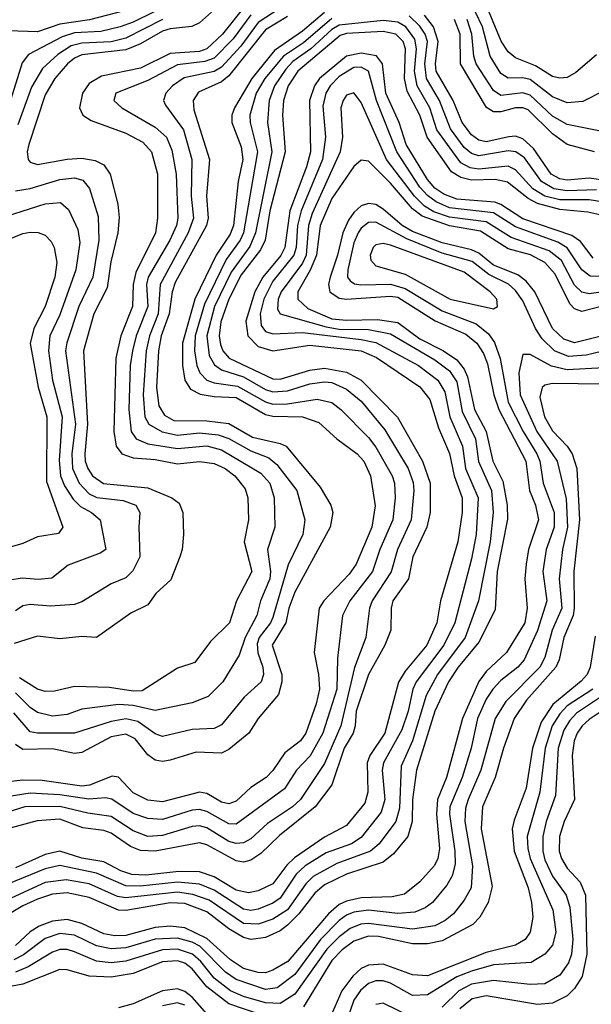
# Model space of a CAD drawing. Header units: inches. Extents: x 990535 to 1117859, y 769386 to 892122.
# Tile 771 of 1056: x 1074241 to 1075796, y 850253 to 852930. Entities that reach past the tile are written whole.
import ezdxf

# ---------------------------------------------------------------- set-up
doc = ezdxf.new("R2010")
doc.units = ezdxf.units.IN
doc.header["$MEASUREMENT"] = 0
doc.layers.add('B0875', color=7, linetype='Continuous')

msp = doc.modelspace()

# ---------------------------------------------------------------- linework, layer by layer
at = {"layer": 'B0875', "color": 5}
for points, elevation in [([(1074662.2, 852977.8), (1074550, 852922.7), (1074514.5, 852910), (1074462.2, 852897.8), (1074390, 852893.4), (1074356.6, 852883.4), (1074265.3, 852834.7), (1074247.7, 852812.3), (1074203.4, 852670)], 3240), ([(1074550, 852959.7), (1074431.2, 852928.8), (1074350, 852917.7), (1074290, 852896.5), (1074210, 852899.7)], 3220), ([(1075070.6, 852949.4), (1075010, 852898), (1074934.6, 852845.4), (1074872.2, 852770), (1074825.4, 852690), (1074818.3, 852670), (1074817.9, 852650), (1074843.6, 852583.6), (1074848.2, 852550), (1074835.8, 852490), (1074822.5, 852370), (1074813.4, 852346.6), (1074775.2, 852290), (1074717.8, 852170), (1074683.9, 852050), (1074684.1, 851990), (1074690.3, 851950), (1074705.4, 851925.4), (1074731.7, 851911.7), (1074770, 851905), (1074830, 851903), (1074910, 851856.9), (1074930, 851852.3), (1075010.3, 851850), (1075054.5, 851834.5), (1075104.2, 851790), (1075158.8, 851750), (1075176.8, 851730), (1075195.5, 851690), (1075208.1, 851608.1), (1075198.8, 851550), (1075156.5, 851450), (1075137.4, 851422.6), (1075068.6, 851350), (1075056.1, 851330), (1075042.2, 851210), (1075054.3, 851150), (1075056.7, 851110), (1075047.7, 851070), (1075019.8, 850990), (1075004.8, 850970), (1074962.7, 850937.3), (1074930, 850888.5), (1074911.9, 850870), (1074870, 850842.5), (1074830, 850805.6), (1074810, 850798.1), (1074790, 850803.3), (1074750, 850826), (1074730, 850830.5), (1074630, 850803.7), (1074590, 850808.7), (1074550, 850828.3), (1074510, 850871.1), (1074493.1, 850873.1), (1074430.7, 850849.3), (1074410, 850846.7), (1074302, 850862), (1074250, 850862.9), (1074210, 850857.8)], 3420), ([(1074950, 852960.9), (1074890, 852922.1), (1074842.5, 852857.5), (1074790, 852800.2), (1074770, 852789.1), (1074688.8, 852771.2), (1074657.2, 852750), (1074639, 852730), (1074632.5, 852710), (1074637.4, 852697.4), (1074686.9, 852630), (1074709.3, 852550), (1074707.8, 852450), (1074713.9, 852390), (1074699.8, 852350), (1074623.7, 852210), (1074618, 852130), (1074593.8, 852070), (1074585.4, 852030), (1074576.7, 851910), (1074581.9, 851850), (1074592.2, 851830), (1074629, 851809), (1074670, 851800.4), (1074730, 851807), (1074781.3, 851801.3), (1074810, 851791.5), (1074870, 851757.6), (1074918.9, 851738.9), (1074940.6, 851720.6), (1074995.4, 851650), (1075016.4, 851570), (1075011, 851530), (1074971.8, 851448.2), (1074930, 851304.6), (1074923.8, 851290), (1074892.1, 851250), (1074887.2, 851232.8), (1074889, 851209), (1074902.4, 851170), (1074904.3, 851150), (1074897.8, 851130), (1074851.8, 851088.2), (1074790, 851013), (1074770, 851003.1), (1074710, 851000.1), (1074630, 850981.6), (1074610, 850988.4), (1074562.1, 851022.1), (1074530, 851029.4), (1074490, 851021.8), (1074390, 850990.2), (1074290, 850990.7), (1074270, 850994.3), (1074225.5, 851045.5)], 3360), ([(1074763.2, 852950), (1074730, 852921), (1074709, 852911), (1074650, 852904.9), (1074630, 852898.5), (1074570, 852864.3), (1074530, 852848), (1074410, 852833.6), (1074390, 852825.1), (1074370.9, 852810), (1074336.5, 852770), (1074310, 852725.3), (1074266.2, 852590), (1074261.8, 852570), (1074263.8, 852550), (1074270, 852542.6), (1074290, 852535.9), (1074370, 852550.8), (1074410, 852553.2), (1074446.7, 852546.7), (1074470, 852534.9), (1074487.3, 852510), (1074507.8, 852427.8), (1074511.8, 852391.8), (1074508.3, 852350), (1074488.8, 852271.1), (1074479.2, 852200.8), (1074443.1, 852130), (1074414.6, 852030), (1074426, 851830), (1074418, 851750), (1074419.7, 851730), (1074426.1, 851710), (1074439.2, 851690), (1074469.4, 851669.4), (1074590, 851656.8), (1074655.2, 851630), (1074675.3, 851615.3), (1074685.2, 851590), (1074687, 851530), (1074683.4, 851490), (1074677, 851470), (1074652.4, 851407.6), (1074611.8, 851370), (1074590, 851339.3), (1074543.7, 851316.3), (1074450, 851250.5), (1074410, 851253.1), (1074350, 851246.8), (1074290, 851253.7), (1074225.7, 851234.3)], 3280), ([(1074853.4, 852966.6), (1074792.9, 852890), (1074750, 852850.6), (1074730, 852843.4), (1074650, 852837.6), (1074570, 852797.8), (1074463.8, 852776.2), (1074430, 852756.2), (1074411.6, 852730), (1074404.2, 852690), (1074413, 852670), (1074435.3, 852655.3), (1074530, 852620.7), (1074576.4, 852596.4), (1074599.9, 852570), (1074616, 852510), (1074615.9, 852390), (1074610.8, 852350), (1074557.3, 852242.7), (1074550.2, 852210), (1074547.9, 852150), (1074516.1, 852070), (1074502.5, 852010), (1074497.3, 851810), (1074503.9, 851770), (1074518.9, 851750), (1074550, 851738.5), (1074610, 851734.2), (1074670, 851722.1), (1074730, 851729.1), (1074770, 851723.4), (1074800.1, 851710), (1074826.3, 851690), (1074854.7, 851654.7), (1074861.5, 851630), (1074863.2, 851570), (1074852, 851510), (1074872.5, 851430), (1074830.9, 851350), (1074811.4, 851290), (1074760.2, 851239.8), (1074717.6, 851182.4), (1074670, 851167), (1074574.1, 851105.9), (1074550, 851105), (1074485.4, 851114.6), (1074390, 851117.3), (1074335.4, 851104.6), (1074310, 851103.6), (1074290, 851110.3), (1074241, 851141)], 3320), ([(1075830, 852735.9), (1075773, 852707), (1075730, 852703.5), (1075690, 852720.1), (1075630, 852766.7), (1075610, 852771.2), (1075570, 852770.8), (1075550, 852783.7), (1075520.7, 852830), (1075500.1, 852910), (1075480.8, 852950)], 3340), ([(1075810, 852833.9), (1075753.9, 852786.1), (1075730, 852772.7), (1075710, 852771), (1075690, 852775.3), (1075644.2, 852804.2), (1075590, 852826), (1075570, 852842), (1075550.8, 852870.9), (1075518.4, 852950)], 3320), ([(1075830, 852433.5), (1075790, 852439.7), (1075710, 852439.6), (1075670, 852449.8), (1075637.2, 852470), (1075590, 852521.5), (1075570, 852531.3), (1075490, 852523.6), (1075466.8, 852526.8), (1075440.8, 852540.8), (1075375.5, 852630), (1075356.3, 852690), (1075322.6, 852750), (1075314.6, 852790), (1075320.9, 852850), (1075316.3, 852876.3), (1075291.5, 852910), (1075270, 852922.8), (1075230, 852927.7), (1075110, 852915), (1075090, 852903.3), (1075032.9, 852850), (1074984.4, 852815.6), (1074964.8, 852795.2), (1074934.2, 852750), (1074919.6, 852710), (1074915.1, 852650), (1074926.8, 852570), (1074882.4, 852350), (1074866.8, 852313.2), (1074816.5, 852243.5), (1074770.9, 852150), (1074750.2, 852070), (1074756.8, 852016.8), (1074771.1, 851991.1), (1074790, 851977.8), (1074850, 851958.5), (1074910, 851924.9), (1074930, 851918.5), (1074970, 851920.8), (1075030, 851939.5), (1075070, 851945.5), (1075090, 851943.5), (1075130, 851925.5), (1075170, 851892.7), (1075234.8, 851814.8), (1075298, 851710), (1075311.6, 851671.6), (1075313.5, 851650), (1075306.3, 851570), (1075268.6, 851490), (1075251.3, 851428.7), (1075199.6, 851350), (1075192.9, 851330), (1075182.9, 851250), (1075151.5, 851168.5), (1075114.3, 851010), (1075070, 850908), (1075004.7, 850810), (1074983.2, 850790), (1074914.8, 850745.2), (1074870, 850703), (1074850, 850692), (1074830, 850690.2), (1074810, 850695.7), (1074750, 850733.3), (1074730, 850738.7), (1074710, 850737.1), (1074630, 850711.9), (1074590, 850709.3), (1074550, 850724.9), (1074490, 850764.1), (1074426.7, 850773.3), (1074350, 850791.2), (1074254.9, 850790), (1074170, 850763.7)], 3460), ([(1075090, 852933.1), (1075013, 852867), (1074959.1, 852830), (1074908.1, 852770), (1074884.8, 852730), (1074867.4, 852670), (1074868, 852650), (1074888.1, 852570), (1074850, 852350), (1074840.6, 852330), (1074802.6, 852277.4), (1074743.9, 852156.1), (1074718.4, 852070), (1074716.6, 852030), (1074723.1, 851990), (1074731.2, 851970), (1074750.1, 851950), (1074770, 851942.2), (1074833.7, 851933.7), (1074910, 851891), (1074930, 851884.9), (1074970, 851885.4), (1075050, 851898.3), (1075090, 851889), (1075114.8, 851870), (1075190, 851793.8), (1075210, 851767.3), (1075254.3, 851690), (1075260.5, 851670), (1075262.4, 851630), (1075255.9, 851570), (1075220.3, 851490), (1075200.7, 851430), (1075139.6, 851350), (1075118.8, 851310), (1075105.5, 851194.5), (1075104.1, 851110), (1075065.7, 850990), (1075031.3, 850928.7), (1074994.4, 850890), (1074961.1, 850838.9), (1074830, 850743.2), (1074810, 850744), (1074750, 850777.8), (1074730, 850782.6), (1074710, 850781.3), (1074630, 850755.9), (1074590, 850758.2), (1074550, 850772.4), (1074491.4, 850811.4), (1074474.7, 850814.7), (1074429.3, 850810.7), (1074350, 850822.8), (1074270, 850827.3), (1074190, 850814.9)], 3440), ([(1074870, 852942.4), (1074822.2, 852877.8), (1074770, 852825.1), (1074744.5, 852815.5), (1074670, 852806.6), (1074590, 852764), (1074502.4, 852730), (1074497.1, 852710), (1074519, 852690), (1074610, 852637.6), (1074640.2, 852610), (1074655.1, 852575.1), (1074666.7, 852510), (1074670.9, 852390), (1074667.4, 852370), (1074649.8, 852330), (1074591, 852230), (1074586.2, 852210), (1074589.4, 852150), (1074557.7, 852070), (1074547.8, 852030), (1074542.1, 851990), (1074537.6, 851870), (1074544.1, 851810), (1074557.6, 851790), (1074590, 851776.8), (1074670, 851763.9), (1074750, 851771.5), (1074790, 851760.4), (1074897.3, 851697.3), (1074921.3, 851670), (1074933.5, 851630), (1074934.7, 851550), (1074915.3, 851490), (1074923.2, 851430), (1074921.2, 851410), (1074895.9, 851350), (1074886.4, 851310), (1074854.4, 851250), (1074837.7, 851202.3), (1074793.8, 851130), (1074753.7, 851090), (1074710, 851072.6), (1074610, 851052.1), (1074550, 851065.8), (1074510, 851068.5), (1074410, 851055.8), (1074370, 851040.7), (1074330, 851036.9), (1074290, 851046.5), (1074270, 851059.9), (1074230, 851099.7)], 3340), ([(1074970, 852938.6), (1074910, 852902.2), (1074810, 852776.6), (1074790, 852760.4), (1074727.4, 852732.6), (1074713.3, 852710), (1074715, 852685), (1074757.1, 852550), (1074749, 852450), (1074754.2, 852390), (1074749.2, 852370), (1074664.3, 852215.7), (1074655.6, 852190), (1074648, 852130), (1074625.6, 852070), (1074618.7, 852030), (1074613.2, 851930), (1074619.9, 851879.9), (1074634.7, 851854.7), (1074660.6, 851840.6), (1074750, 851839), (1074810, 851832), (1074874.6, 851794.6), (1074950, 851777.5), (1074966.4, 851770), (1075058.6, 851658.6), (1075087.8, 851610), (1075093, 851590), (1075085.9, 851550), (1074990, 851373.4), (1074973.6, 851330), (1074965.4, 851290), (1074927.8, 851230), (1074953.9, 851150), (1074954.3, 851130), (1074944.9, 851095.1), (1074889.4, 851030.6), (1074864.7, 850990), (1074810, 850945.8), (1074790, 850936.3), (1074721.1, 850938.9), (1074650, 850916.7), (1074630, 850913.4), (1074610, 850917), (1074590, 850931.4), (1074555.3, 850975.3), (1074530, 850987.8), (1074490, 850980), (1074410, 850937.8), (1074390, 850935.2), (1074330, 850947.7), (1074250, 850945.7), (1074230, 850959.3)], 3380), ([(1074630, 852929.7), (1074530, 852879), (1074490, 852869.3), (1074410, 852866), (1074381.5, 852858.5), (1074344.8, 852835.2), (1074303.1, 852796.9), (1074273.4, 852746.6), (1074236.2, 852643.8)], 3260), ([(1075810, 852467.5), (1075730, 852464), (1075694.1, 852470), (1075660.9, 852490), (1075614.1, 852554.1), (1075590.7, 852570.7), (1075570, 852573.1), (1075490, 852559.9), (1075470, 852565.8), (1075450, 852582.1), (1075412.8, 852632.8), (1075382.7, 852710), (1075348, 852770), (1075343.2, 852810), (1075350, 852870), (1075344.1, 852890), (1075330, 852912.3), (1075300.1, 852940.1)], 3440), ([(1075890, 852484.6), (1075790, 852499.1), (1075730, 852493.1), (1075710, 852497), (1075687.2, 852510), (1075639.1, 852579.1), (1075610, 852606.2), (1075590, 852613.2), (1075571.6, 852611.6), (1075510, 852597.7), (1075490, 852602.1), (1075470, 852616.7), (1075444.8, 852650), (1075420.2, 852710), (1075374.1, 852790), (1075371.9, 852810), (1075379.6, 852870), (1075366.9, 852910), (1075341.8, 852941.8)], 3420), ([(1075804.6, 852570), (1075730, 852590.7), (1075690, 852619.1), (1075624.2, 852684.2), (1075610, 852690.4), (1075590, 852690), (1075550, 852679), (1075530, 852679), (1075510.8, 852690.8), (1075439.9, 852810), (1075438.9, 852890), (1075423.8, 852930)], 3380), ([(1075830, 852625), (1075730, 852644.6), (1075690, 852667.3), (1075630, 852724.6), (1075610, 852730.6), (1075550, 852723.5), (1075530, 852737.3), (1075482.8, 852810), (1075476.3, 852830), (1075471, 852890), (1075457.9, 852930)], 3360), ([(1075819.2, 852399.2), (1075786.8, 852406.8), (1075710, 852413.9), (1075649.8, 852429.8), (1075623.9, 852443.9), (1075568.2, 852488.2), (1075534.9, 852494.9), (1075470, 852493.5), (1075441, 852501), (1075415.9, 852515.9), (1075349.3, 852610), (1075330, 852670), (1075295.5, 852735.5), (1075287.5, 852770), (1075290.4, 852850.4), (1075284.3, 852870), (1075264.3, 852890), (1075230, 852897.9), (1075130, 852892.3), (1075113.2, 852886.8), (1074997.5, 852790), (1074971.8, 852750), (1074958.8, 852710), (1074956.3, 852670), (1074963.3, 852570), (1074921.4, 852410), (1074908.9, 852330), (1074896, 852304), (1074843.5, 852236.5), (1074809.9, 852170), (1074788.3, 852108.3), (1074783.9, 852070), (1074787.1, 852047.1), (1074793.6, 852030), (1074811.1, 852010), (1074930, 851953.3), (1074950, 851952.7), (1075030, 851976.6), (1075070, 851982.2), (1075130, 851971.9), (1075170, 851950), (1075269.2, 851849.1), (1075337.1, 851730), (1075357.6, 851670), (1075358, 851590), (1075348.8, 851550), (1075310.5, 851470), (1075298.4, 851410), (1075256.4, 851350), (1075251.4, 851330), (1075251, 851270), (1075234.2, 851230), (1075190.3, 851150), (1075156, 851050), (1075153.7, 851010), (1075147.9, 850990), (1075123.7, 850950), (1075090.3, 850850), (1075044.7, 850790), (1074947.4, 850712.6), (1074896.7, 850663.3), (1074870, 850645.6), (1074850, 850640.2), (1074830, 850643.5), (1074750, 850687), (1074730, 850692.8), (1074610, 850669.3), (1074570, 850671.2), (1074542.8, 850682.8), (1074490, 850718.6), (1074470, 850725.7), (1074413, 850733), (1074350, 850756.3), (1074288.3, 850751.7), (1074150, 850714.7)], 3480), ([(1075801.3, 852281.3), (1075766.6, 852326.6), (1075743.4, 852343.4), (1075610, 852388.6), (1075550, 852427.7), (1075533.6, 852433.6), (1075430, 852441.8), (1075395, 852455), (1075370, 852472), (1075350, 852494.9), (1075292.4, 852590), (1075272.9, 852650), (1075236.7, 852730), (1075228.3, 852810), (1075211.6, 852831.6), (1075170, 852838.6), (1075130, 852830.1), (1075056.6, 852770), (1075043.1, 852750), (1075029, 852710), (1075031.9, 852570), (1075021.4, 852530), (1074976.2, 852410), (1074962.2, 852310), (1074951.4, 852288.6), (1074902.1, 852230), (1074880.5, 852190), (1074856.5, 852110), (1074861.6, 852070), (1074890, 852041.7), (1074930, 852029.6), (1075030, 852045.2), (1075169.9, 852029.9), (1075211.5, 852011.5), (1075330, 851932), (1075357, 851897), (1075380.5, 851820.5), (1075410.2, 851750.2), (1075423.2, 851690), (1075444.6, 851630), (1075444.9, 851590), (1075432.8, 851510), (1075385.8, 851350), (1075376.1, 851290), (1075348.7, 851230), (1075290, 851159.3), (1075271.1, 851128.9), (1075233.9, 850990), (1075194, 850930), (1075186.5, 850910), (1075188.1, 850830), (1075180.1, 850799.9), (1075130, 850739.8), (1075070, 850708.1), (1074988.5, 850651.5), (1074967.9, 850632.1), (1074930, 850581.1), (1074890, 850561.5), (1074863.2, 850556.8), (1074830, 850563.8), (1074770, 850600.1), (1074730, 850613.6), (1074674.4, 850614.4), (1074584.2, 850604.2), (1074546, 850606), (1074516, 850616), (1074470, 850640.5), (1074410, 850650.3), (1074350, 850669.4), (1074310, 850660.3), (1074230, 850624.7)], 3520), ([(1075930, 852228.7), (1075792.6, 852232.6), (1075770, 852249.6), (1075730, 852309.4), (1075704.5, 852324.5), (1075590, 852366.4), (1075530, 852404.2), (1075410, 852418.5), (1075374.2, 852434.2), (1075350, 852451.9), (1075330, 852474.3), (1075266.7, 852570), (1075211.4, 852710), (1075189.9, 852790), (1075170, 852800.5), (1075150, 852799.3), (1075110, 852775.5), (1075085.6, 852750), (1075074.2, 852730), (1075065.9, 852694.1), (1075073.4, 852610), (1075064.5, 852550), (1075006.7, 852410), (1074997, 852370), (1074993.2, 852310), (1074986.9, 852290), (1074930, 852218.6), (1074904.8, 852170), (1074894.9, 852130), (1074898.3, 852098.3), (1074910, 852081.8), (1074930, 852075.7), (1075010, 852079.2), (1075170, 852060.5), (1075210, 852051.8), (1075326.2, 851990), (1075378.1, 851950), (1075397.8, 851917.8), (1075411.2, 851850), (1075445.6, 851770), (1075453.9, 851710), (1075487.9, 851630), (1075482.7, 851530), (1075470, 851464.4), (1075424.4, 851290), (1075394.5, 851230), (1075319.8, 851130), (1075310.4, 851109.6), (1075297.9, 851050), (1075280.7, 850999.3), (1075231.1, 850910), (1075227.5, 850890), (1075234.2, 850810), (1075224.1, 850775.9), (1075170, 850706.8), (1075143.3, 850690), (1075075.2, 850664.8), (1075017.8, 850630), (1074993, 850607), (1074950, 850542.4), (1074930, 850528.8), (1074890, 850511.9), (1074870, 850508.6), (1074850, 850511.8), (1074770, 850563.6), (1074730, 850579.6), (1074670, 850585.3), (1074570, 850574.7), (1074530, 850575.8), (1074450, 850610.1), (1074350, 850630.3), (1074310, 850621.7), (1074170, 850564.6)], 3540), ([(1075847.1, 852192.9), (1075790, 852184.7), (1075770, 852188.6), (1075750, 852208.1), (1075714.9, 852274.9), (1075681.2, 852301.2), (1075578, 852338), (1075510, 852380.1), (1075410, 852392.8), (1075367.5, 852407.5), (1075342.6, 852422.6), (1075314.8, 852450), (1075239.1, 852550), (1075170, 852704.2), (1075159.1, 852719.1), (1075150, 852730.4), (1075130, 852724.1), (1075120.9, 852710), (1075114.9, 852690), (1075119.5, 852610), (1075112.8, 852570), (1075036.8, 852403.2), (1075027.1, 852370), (1075020, 852290), (1075010, 852267.5), (1074952.3, 852190), (1074943.8, 852170), (1074942.7, 852142.7), (1074950, 852129.7), (1075074.6, 852094.6), (1075110, 852088.8), (1075190, 852087.8), (1075250, 852075.4), (1075370, 852005), (1075410, 851975.4), (1075430, 851945.1), (1075444.7, 851864.7), (1075480.9, 851790), (1075489.1, 851729.1), (1075524.5, 851650), (1075529, 851590), (1075520.9, 851510), (1075489.3, 851350), (1075452.6, 851250), (1075377.8, 851150), (1075347, 851093), (1075310, 850970), (1075279.2, 850900.8), (1075273.8, 850786.2), (1075264, 850750), (1075218.5, 850690), (1075195.2, 850670), (1075103.7, 850636.3), (1075039.4, 850600.6), (1075019.2, 850580.8), (1074970, 850510.7), (1074930, 850485), (1074890, 850471.5), (1074850, 850472.8), (1074756.2, 850536.2), (1074712.3, 850552.3), (1074670, 850558.1), (1074530, 850542.5), (1074506.9, 850546.9), (1074430, 850580.7), (1074367.8, 850592.2), (1074310, 850584.4), (1074170, 850520)], 3560), ([(1075830, 852151.5), (1075770, 852136.5), (1075750, 852143.6), (1075737.3, 852157.3), (1075697.5, 852237.5), (1075669.6, 852270), (1075630.4, 852290.4), (1075570, 852306.5), (1075495, 852355), (1075410, 852369.1), (1075335.6, 852395.6), (1075310, 852415.3), (1075250, 852485.2), (1075190, 852544.6), (1075170, 852547.8), (1075150, 852530.4), (1075090, 852443.7), (1075058.2, 852370), (1075048.5, 852290), (1075031.2, 852248.8), (1074997.9, 852190), (1074997.4, 852170), (1075024.5, 852144.5), (1075090, 852116.1), (1075130, 852112.6), (1075214.8, 852114.8), (1075270, 852106.4), (1075330, 852062.3), (1075394.1, 852030), (1075430, 852005.4), (1075450, 851979.8), (1075459.3, 851959.3), (1075478.5, 851870), (1075510.4, 851810), (1075528.5, 851730), (1075554.9, 851674.9), (1075567.5, 851610), (1075567.8, 851572.2), (1075540.2, 851430), (1075534.4, 851325.6), (1075490, 851237.9), (1075433.5, 851170), (1075407.1, 851130), (1075370.2, 851050), (1075320.9, 850890), (1075310, 850810), (1075308.5, 850750), (1075296.9, 850710), (1075257.7, 850662.3), (1075230, 850639.6), (1075130, 850607.1), (1075070, 850578.6), (1075044.2, 850555.8), (1075000.8, 850499.2), (1074970, 850468.5), (1074950, 850453.3), (1074910, 850434.8), (1074870.5, 850429.5), (1074850, 850435.2), (1074810, 850458.3), (1074750, 850504.9), (1074690, 850527.3), (1074650, 850529.4), (1074530, 850508.6), (1074510, 850509.1), (1074430, 850543.8), (1074370, 850556.4), (1074330, 850553), (1074290, 850539.6), (1074250, 850521.4), (1074170, 850474)], 3580), ([(1074230, 852464.3), (1074270, 852470.9), (1074350, 852494.9), (1074390, 852499.9), (1074413.3, 852493.3), (1074431.1, 852471.1), (1074455, 852395), (1074456.7, 852330), (1074440.2, 852230), (1074402.4, 852150), (1074369.1, 852050.9), (1074365.9, 852030), (1074392.6, 851830), (1074383.4, 851750), (1074385.2, 851710), (1074403.2, 851670), (1074430, 851641.2), (1074450.8, 851630.8), (1074523, 851623), (1074557, 851610), (1074568.2, 851590), (1074564.8, 851550), (1074568.2, 851470), (1074548.6, 851431.4), (1074530, 851412.9), (1074490, 851396.4), (1074410, 851347.4), (1074390, 851339.9), (1074324.8, 851335.2), (1074270, 851339.9), (1074250, 851336.4), (1074230, 851323.1)], 3260), ([(1074161.6, 852381.6), (1074310, 852428.7), (1074352.3, 852432.3), (1074374.1, 852414.1), (1074399.1, 852359.1), (1074404.4, 852324.4), (1074393.6, 852250), (1074350, 852127.5), (1074323.3, 852070), (1074319.8, 852030), (1074330.7, 851950), (1074356.5, 851850), (1074348.9, 851731.1), (1074352.2, 851690), (1074362.6, 851662.6), (1074386.3, 851626.3), (1074406.7, 851606.7), (1074436.2, 851590), (1074459.6, 851570), (1074475.7, 851490), (1074460.5, 851479.5), (1074373.2, 851446.8), (1074328.3, 851411.7), (1074291.6, 851408.4), (1074247.9, 851412.1), (1074214.1, 851405.9)], 3240), ([(1075830, 852071.6), (1075750, 852051), (1075721, 852061), (1075690.2, 852090), (1075642.3, 852190), (1075619.2, 852219.1), (1075596, 852236), (1075530, 852262.6), (1075490, 852295.3), (1075470, 852304.3), (1075390, 852322.8), (1075310, 852354.1), (1075281.4, 852370), (1075230, 852415), (1075210, 852427.1), (1075190, 852430.4), (1075170, 852423.5), (1075150, 852405.4), (1075135.6, 852384.4), (1075119.9, 852350), (1075105.8, 852290), (1075085.5, 852230), (1075081.3, 852210), (1075084.9, 852190), (1075110, 852172.7), (1075130, 852169.7), (1075250, 852178.4), (1075270, 852175), (1075370.9, 852110.9), (1075454.7, 852074.7), (1075484.9, 852050), (1075502.6, 852022.6), (1075513.8, 851993.8), (1075531, 851910), (1075544.5, 851870), (1075618, 851730), (1075627.7, 851650), (1075644.3, 851610), (1075652.1, 851570), (1075625.4, 851490), (1075618.5, 851450), (1075615.6, 851410), (1075621.8, 851330), (1075615.2, 851290), (1075565.7, 851210), (1075510, 851157.7), (1075490, 851130.6), (1075445.5, 851030), (1075402.1, 850870), (1075377.8, 850810), (1075374.5, 850770), (1075383.4, 850676.6), (1075378.7, 850650), (1075369.6, 850630.4), (1075330, 850586.1), (1075287.4, 850552.6), (1075254.7, 850545.3), (1075170, 850542.9), (1075130, 850533.9), (1075110, 850524.5), (1075080.9, 850499.1), (1074970.6, 850370), (1074930, 850346.1), (1074910, 850339.4), (1074890, 850339.6), (1074850, 850351.2), (1074814.4, 850374.4), (1074750, 850432), (1074690, 850461.5), (1074650, 850465.6), (1074610, 850462.5), (1074530, 850440.7), (1074499.6, 850439.6), (1074470, 850445.3), (1074410, 850472.7), (1074370, 850483.6), (1074330, 850479.5), (1074294.3, 850465.7), (1074269.9, 850450.1), (1074230, 850413.7)], 3620), ([(1076010, 852072.5), (1075782.1, 852017.9), (1075733.8, 852013.9), (1075695.9, 852030), (1075662.2, 852062.2), (1075644.5, 852090), (1075610, 852165.5), (1075590, 852193.9), (1075570.8, 852210.8), (1075517.2, 852237.2), (1075472, 852272), (1075390, 852294.8), (1075293.8, 852333.8), (1075210, 852379.7), (1075190, 852378.1), (1075170, 852362.8), (1075161.8, 852350), (1075150, 852322.9), (1075133.3, 852250), (1075133, 852230), (1075140.3, 852220.2), (1075151.8, 852211.8), (1075168.7, 852208.7), (1075250, 852210.4), (1075290, 852198.7), (1075390, 852138.2), (1075482.7, 852102.7), (1075516.1, 852076.1), (1075532.4, 852052.4), (1075548.5, 852008.5), (1075569.9, 851890), (1075610.5, 851810.5), (1075648.1, 851750), (1075656.2, 851730), (1075665, 851670), (1075694.9, 851590), (1075694.8, 851550), (1075673.3, 851490), (1075664.4, 851430), (1075675, 851350), (1075650, 851269.4), (1075613.3, 851190), (1075596.5, 851170), (1075550, 851133.2), (1075528.3, 851110), (1075510, 851083.2), (1075486.7, 851030), (1075469.2, 850950), (1075444.7, 850870), (1075411.2, 850790), (1075410, 850770), (1075425.1, 850670), (1075425.9, 850634), (1075417.4, 850602.6), (1075402.7, 850577.3), (1075363.8, 850530), (1075344.3, 850515.7), (1075316.4, 850503.6), (1075270, 850500.6), (1075190, 850508.9), (1075150, 850503.6), (1075130, 850495.8), (1075110, 850481.7), (1075059.7, 850430), (1074990, 850334.3), (1074941.7, 850298.3), (1074910, 850293.7), (1074830, 850320.8), (1074801.2, 850341.2), (1074731.1, 850411.1), (1074710, 850422.7), (1074670, 850433.2), (1074610, 850430.4), (1074530, 850406.8), (1074490, 850404.1), (1074450, 850412.2), (1074390, 850441.5), (1074350, 850446.1), (1074310, 850432.5), (1074251.9, 850388.1), (1074225.4, 850374.6)], 3640), ([(1074210, 852332.3), (1074250, 852348.6), (1074270, 852351.9), (1074291.1, 852351.1), (1074310, 852343.5), (1074326.6, 852326.6), (1074335.1, 852310), (1074342.4, 852270), (1074336.9, 852230), (1074310.4, 852149.6), (1074279.6, 852090), (1074270, 852049.9), (1074291.1, 851931.1), (1074315, 851850), (1074314, 851674), (1074358.4, 851550), (1074346.5, 851533.5), (1074290, 851524.2), (1074250, 851505.9), (1074170, 851482.9)], 3220), ([(1075830, 851983.7), (1075730, 851977.6), (1075687.6, 851987.6), (1075630, 852019.7), (1075610, 852019.3), (1075598.4, 851970), (1075602.8, 851910), (1075648, 851810), (1075702.7, 851730), (1075727.2, 851627.2), (1075731.1, 851550), (1075717.6, 851490), (1075708.4, 851410), (1075716.1, 851330), (1075689.5, 851270), (1075670, 851196.1), (1075656.3, 851170), (1075563.4, 851076.6), (1075534.2, 851030), (1075495.4, 850890), (1075460.6, 850810), (1075453.6, 850786.4), (1075452, 850750), (1075473, 850630), (1075468.8, 850570), (1075450, 850536.4), (1075421, 850499), (1075398.8, 850481.2), (1075370, 850466.8), (1075310, 850457.9), (1075190, 850473.5), (1075169, 850471), (1075140.5, 850459.5), (1075110, 850436.9), (1075076.5, 850403.5), (1074990, 850281.2), (1074950, 850255.6), (1074910, 850257.6), (1074850, 850274.3), (1074815, 850290), (1074770, 850324.8), (1074734, 850370), (1074710.9, 850390), (1074670, 850403.1), (1074630, 850401.8), (1074530, 850370.7), (1074490, 850366.5), (1074450, 850370.4), (1074390, 850396.5), (1074370, 850402.6), (1074350, 850402.2), (1074330, 850395.6), (1074264.6, 850355.4), (1074230, 850340.8)], 3660), ([(1075830, 851939.4), (1075690, 851940.5), (1075670, 851936.5), (1075661.9, 851930), (1075656.2, 851903.8), (1075668.5, 851850), (1075690, 851812.2), (1075730.5, 851770.5), (1075744.3, 851750), (1075756.2, 851710), (1075763.4, 851570), (1075748.2, 851430), (1075749.4, 851330), (1075746.9, 851310), (1075720.9, 851250), (1075708.4, 851190), (1075699.3, 851170), (1075619.5, 851080.5), (1075585.9, 851030), (1075556.9, 850950), (1075534.4, 850870), (1075499.9, 850790), (1075496.3, 850730), (1075526.2, 850573.8), (1075515, 850530), (1075493.1, 850490), (1075474, 850470), (1075390, 850426.3), (1075350, 850418), (1075310, 850418.1), (1075217.4, 850437.4), (1075190, 850438.8), (1075150, 850424.9), (1075118.3, 850401.7), (1075090, 850372.4), (1075013.3, 850246.7)], 3680), ([(1075806.1, 851253.9), (1075792.6, 851170), (1075784.6, 851150), (1075768.6, 851131.4), (1075691.5, 851068.5), (1075659.6, 851020.4), (1075636.1, 850950), (1075618.7, 850841.3), (1075586, 850754), (1075581.1, 850730), (1075586.5, 850670), (1075624.2, 850570), (1075633.4, 850530), (1075637.3, 850490), (1075630.1, 850450), (1075615.7, 850430), (1075590, 850413.9), (1075510, 850394.5), (1075350, 850330.9), (1075310, 850333.9), (1075230, 850362.5), (1075190, 850360.2), (1075170, 850350.5), (1075147.2, 850330), (1075117.3, 850290), (1075060.3, 850159.7)], 3720), ([(1075800.1, 851110), (1075730, 851064.4), (1075710, 851043.4), (1075689.7, 851010), (1075670.9, 850950), (1075656.4, 850830), (1075621.2, 850710), (1075622.9, 850677.1), (1075629.9, 850650), (1075691.6, 850510), (1075699.1, 850450), (1075690, 850413.8), (1075670, 850389.5), (1075632.7, 850367.3), (1075530, 850360.4), (1075470, 850343.9), (1075430, 850327.8), (1075350, 850279.2), (1075310, 850277.2), (1075250, 850311.2), (1075230, 850317.5), (1075210, 850317.1), (1075190, 850309.6), (1075168.6, 850291.4), (1075150, 850265.1), (1075115.4, 850164.6)], 3740), ([(1075853.2, 851110), (1075755.5, 851044.5), (1075736.2, 851023.8), (1075721.2, 850998.7), (1075705.9, 850950), (1075698.8, 850821.2), (1075672.8, 850750), (1075663.8, 850710), (1075663.9, 850670), (1075670, 850646.3), (1075690, 850601.8), (1075727.2, 850550), (1075737.7, 850517.7), (1075745.3, 850430), (1075741.9, 850390), (1075734.1, 850365.9), (1075710, 850333), (1075670, 850309.3), (1075630, 850307.4), (1075530, 850318.4), (1075470, 850308.6), (1075435.4, 850290), (1075390, 850245.7)], 3760), ([(1075863.2, 851076.8), (1075790, 851027.2), (1075770.9, 851010), (1075757.4, 850990), (1075749.2, 850970), (1075744.2, 850930), (1075749.8, 850810), (1075722.1, 850750), (1075709.1, 850710), (1075708.9, 850670), (1075715, 850650), (1075730, 850623.5), (1075765.9, 850585.9), (1075779.8, 850550), (1075783.4, 850390), (1075770.8, 850329.2), (1075750, 850296.5), (1075730, 850276.5), (1075690, 850256.6), (1075650, 850252.6), (1075510, 850276.4), (1075472, 850268), (1075438.5, 850241.5)], 3780), ([(1074903, 850223), (1074810, 850254.9), (1074750, 850301.1), (1074710, 850350.2), (1074690, 850365.3), (1074670, 850371.4), (1074630, 850368.7), (1074550, 850337.5), (1074490, 850327.6), (1074430.4, 850330.3), (1074370, 850347.1), (1074350, 850348), (1074250, 850308.3), (1074090, 850278.2)], 3680), ([(1074750, 850227.7), (1074710, 850272.8), (1074690, 850288.7), (1074670, 850295.9), (1074630, 850289.8), (1074550, 850255.1), (1074510, 850244.3)], 3720), ([(1074690, 850250.8), (1074670, 850257.4), (1074630, 850249)], 3740), ([(1075310, 850217.4), (1075230, 850256.3), (1075210, 850252.8)], 3760)]:
    msp.add_lwpolyline(points, dxfattribs=dict(at, elevation=elevation))
at = {"layer": 'B0875', "color": 5, "elevation": 3660}
msp.add_lwpolyline([(1075230, 852321.7), (1075210, 852317.3), (1075202.6, 852310), (1075194.2, 852290), (1075196.1, 852276.1), (1075210, 852260.5), (1075290, 852237.6), (1075412.5, 852170), (1075530, 852143.9), (1075540.9, 852150), (1075538.8, 852170), (1075520.7, 852190), (1075450, 852243.7), (1075250, 852317.2)], close=True, dxfattribs=at)

doc.saveas('drawing.dxf')
